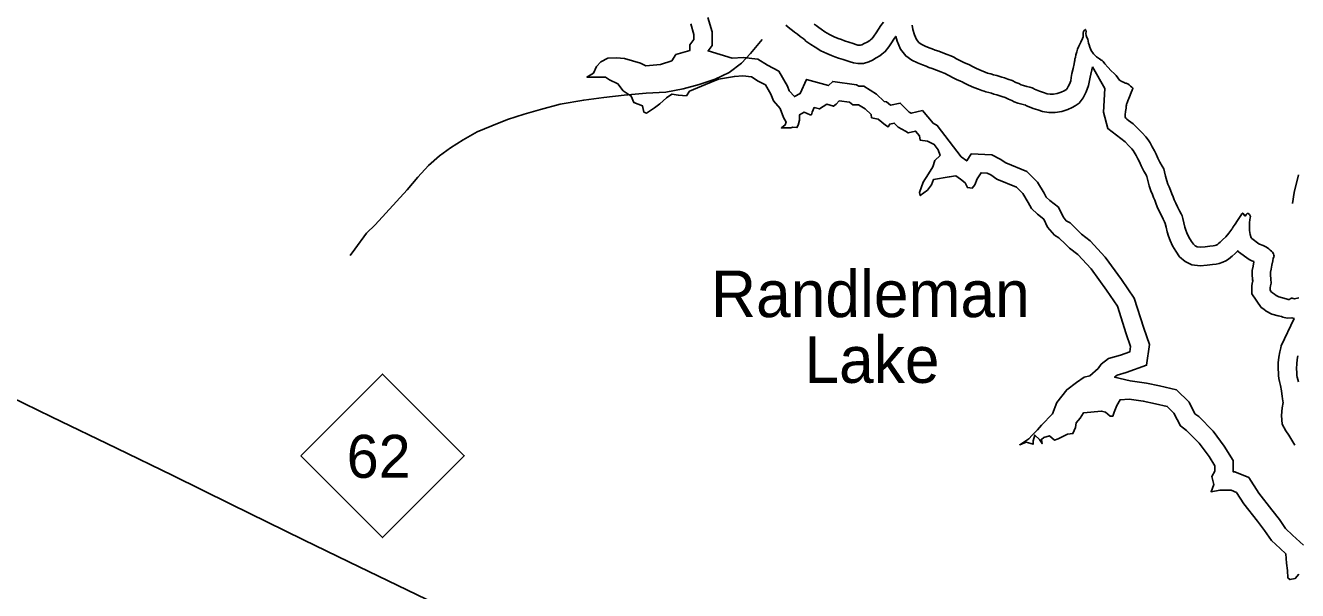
# Model space of a CAD drawing. Extents: x 1662474 to 1856135, y 779280 to 917889.
# Drawn here: x 1736311 to 1741498, y 792768 to 795070 of the extents above; entities that cross this region are included whole.
import ezdxf

# ---------------------------------------------------------------- set-up
doc = ezdxf.new("R2010")
doc.units = 0
for name, color, linetype in [('Exist Hydrographic Buffer Line', 7, 'Continuous'), ('Exist Hydrographic Lake Shore', 7, 'Continuous'), ('Exist Hydrographic Lake Shore Label', 7, 'Continuous'), ('Exist Hydrographic Misc Water Feature', 7, 'Continuous'), ('Exist Road Primary NC Attributed', 7, 'Continuous'), ('Exist Road Primary NC Shield CELL', 7, 'Continuous'), ('Exist Road Primary NC Shield Number Label', 7, 'Continuous'), ('Exist Road Secondary Type 51 Attributed', 7, 'Continuous')]:
    doc.layers.add(name, color=color, linetype=linetype)

msp = doc.modelspace()

# ---------------------------------------------------------------- linework, layer by layer
at = {"layer": 'Exist Hydrographic Buffer Line'}
for points in [[(1741522.4, 792952.6), (1741477, 792994.3), (1741448.2, 793020.7), (1741423.9, 793057.1), (1741392.6, 793096.7), (1741339.5, 793165), (1741298.4, 793228.4), (1741241.3, 793251.7), (1741235.4, 793251.7), (1741235.4, 793298), (1741198.6, 793356.3), (1741153.4, 793417), (1741094.7, 793476.8), (1741079.2, 793488.6), (1741055, 793535.3), (1741003.8, 793586.4), (1740934, 793602.1), (1740881.6, 793613.6), (1740814.4, 793622.9), (1740751.3, 793636.8), (1740761.8, 793645.2), (1740799.3, 793655.7), (1740881.9, 793686.2), (1740893.4, 793770.3), (1740870.2, 793837.4), (1740832, 793959.8), (1740779.6, 794035), (1740713.5, 794125.9), (1740651.8, 794193.3), (1740616.4, 794219.9), (1740604.3, 794232), (1740570.7, 794265.6), (1740554.7, 794274.9), (1740541.6, 794290.3), (1740522.6, 794329.5), (1740487.4, 794357.7), (1740473.2, 794371.3), (1740464.1, 794387.5), (1740437, 794431.9), (1740393.5, 794475.4), (1740307.9, 794510.7), (1740285.5, 794525.9), (1740250.8, 794543.3), (1740167, 794546.6), (1740149, 794518.5), (1740126.6, 794534.9), (1740028.7, 794663), (1740011.2, 794671.7), (1739967.9, 794723.1), (1739922.7, 794712.6), (1739914.6, 794717), (1739877.7, 794754), (1739837.6, 794745.5), (1739821, 794759.3), (1739811.5, 794761), (1739780.6, 794790), (1739729.5, 794822.2), (1739708.2, 794822.2), (1739699.1, 794828.7), (1739602.4, 794842.5), (1739585, 794825.1), (1739495.5, 794850.6), (1739469.9, 794792.9), (1739446, 794780.3), (1739425.1, 794803.4), (1739417.4, 794822.3), (1739382.7, 794883.9), (1739336.2, 794908.8), (1739297.2, 794933.3), (1739237.8, 794939.8), (1739193, 794937.2), (1739094.3, 794966.2), (1739111.1, 794987.9), (1739111.1, 795044.1), (1739093.8, 795102.7)], [(1739411.8, 795071.6), (1739427.6, 795058.1), (1739438.5, 795050.2), (1739447.1, 795043.4), (1739458.1, 795034.7), (1739469.9, 795025), (1739481.2, 795016.4), (1739488.1, 795011.1), (1739493.4, 795006.8), (1739501.4, 795000.7), (1739513.5, 794992.3), (1739530.8, 794981.1), (1739553.9, 794967.1), (1739578, 794955.9), (1739597.8, 794947.6), (1739611.3, 794942.9), (1739625.9, 794937), (1739645.5, 794931.2), (1739661.4, 794925.8), (1739673.1, 794921.9), (1739686.7, 794917.3), (1739704.2, 794914.6), (1739728, 794914.6), (1739749.6, 794922.5), (1739764.3, 794929.1), (1739780, 794937.9), (1739795.1, 794947), (1739802.8, 794952.6), (1739816.4, 794963.8), (1739831.1, 794982.5), (1739842.4, 794999.5), (1739851.6, 795014.3), (1739858.4, 795024.5), (1739859, 795025.2), (1739864.5, 795005.8), (1739879, 794973.9), (1739900.2, 794946.4), (1739925.2, 794928.7), (1739948.2, 794917.6), (1739967.9, 794909.2), (1739982.7, 794903.9), (1739994.7, 794899.4), (1740008, 794894.7), (1740025.4, 794887.9), (1740043.7, 794881.6), (1740056.8, 794876.4), (1740061, 794874.8), (1740067, 794870.9), (1740078.4, 794865.1), (1740090.8, 794858.5), (1740107.1, 794849.8), (1740122.8, 794843.2), (1740129.7, 794840.8), (1740136.8, 794836.9), (1740155.7, 794827.3), (1740178.2, 794817.4), (1740196.4, 794810), (1740210.5, 794804.7), (1740219.7, 794802.4), (1740227.2, 794800.2), (1740238.8, 794797.2), (1740249.6, 794794.2), (1740259.7, 794790.8), (1740271, 794787.1), (1740280.1, 794784.8), (1740292, 794780.5), (1740305.4, 794776.1), (1740318.8, 794769.6), (1740332, 794764.2), (1740342.2, 794759.6), (1740357.4, 794753.9), (1740373, 794749.9), (1740384.7, 794746.4)], [(1740385.2, 794746.2), (1740388.8, 794745.2), (1740392.8, 794743.1), (1740403.3, 794738.6), (1740419.5, 794732.1), (1740438, 794725.8), (1740458.3, 794719.1), (1740484.1, 794715), (1740509.7, 794715.5), (1740536.5, 794719.7), (1740561.2, 794728.4), (1740578.6, 794736.3), (1740590.7, 794742.7), (1740607.8, 794753.9), (1740624.1, 794775.2), (1740627.2, 794783.7), (1740628.5, 794786.6), (1740635.9, 794799.7), (1740645.5, 794824.9), (1740649, 794845.7), (1740651.3, 794859.4), (1740660.9, 794901.9)], [(1740660.9, 794901.9), (1740712, 794813.5), (1740707, 794717.1), (1740724.4, 794650.3), (1740795.1, 794595.5), (1740810.1, 794580.2), (1740822.1, 794567.4), (1740827.2, 794561), (1740831.7, 794553.5), (1740839.7, 794539.8), (1740846.9, 794526.2), (1740852.6, 794514.2), (1740859.9, 794497.7), (1740871.1, 794476.2), (1740880.3, 794461), (1740882.1, 794457.4), (1740883, 794454.6), (1740886.6, 794439), (1740891.9, 794416.2), (1740899, 794396.2), (1740905.5, 794381.5), (1740910.8, 794369.8), (1740915.4, 794357.9), (1740920, 794345.7), (1740925.8, 794330.8), (1740933.6, 794314.2), (1740941, 794298.3), (1740949.6, 794280.8), (1740955.2, 794270.6), (1740955.5, 794269.8), (1740957.3, 794263.5), (1740961.3, 794248.7), (1740965.6, 794229.2), (1740970.9, 794211.3), (1740977.9, 794194.4), (1740988.3, 794172.6), (1741001.5, 794150), (1741016.6, 794127.9), (1741039.2, 794109.1), (1741066.6, 794095.3), (1741100.1, 794091.5), (1741128.4, 794093.4), (1741150.2, 794096.1), (1741165.3, 794098.2), (1741178.4, 794100.6), (1741193, 794105.2), (1741204.8, 794110.9), (1741215.9, 794117.7), (1741223.6, 794124.6), (1741225.5, 794126.4), (1741230.3, 794130.4), (1741242.9, 794141.7), (1741253.9, 794152.4), (1741257.1, 794148), (1741300.9, 794116.3), (1741310.8, 794111.4), (1741318.9, 794108), (1741318.8, 794107.4), (1741316.1, 794089.7), (1741312.6, 794072.4), (1741312.6, 794050), (1741314.6, 794029.6)], [(1741314.3, 794034.5), (1741314.5, 794027), (1741314.2, 794025.7), (1741310.5, 794010.5), (1741310.5, 793977.1), (1741349.8, 793920.6), (1741359.4, 793914.4), (1741368.9, 793906.9), (1741393, 793893.7), (1741419.1, 793887.2), (1741431.7, 793884.3), (1741438.1, 793882.3), (1741455.5, 793877.8), (1741474.4, 793879.4), (1741483.5, 793875.7), (1741431.3, 793765.6), (1741429.3, 793757), (1741425.1, 793740.1), (1741421.1, 793719.4), (1741419.1, 793695.9), (1741418.6, 793670.8), (1741419.5, 793653), (1741419.5, 793644.3), (1741420.5, 793631.5), (1741423.8, 793619.3), (1741427.4, 793603), (1741431.8, 793581.7), (1741434.8, 793559.2), (1741436, 793551), (1741437.8, 793539.1), (1741438.5, 793534.5), (1741434.3, 793512.3), (1741431.4, 793480.6), (1741435.1, 793445.4), (1741449.8, 793418.6), (1741461.5, 793401.5), (1741470.4, 793387), (1741478, 793374.1), (1741486.1, 793360.7)]]:
    msp.add_lwpolyline(points, dxfattribs=at)
at = {"layer": 'Exist Hydrographic Lake Shore'}
for points in [[(1741502.3, 792834.4), (1741488.4, 792817.6), (1741466.7, 792812.7), (1741457.9, 792819.6), (1741455.9, 792850.2), (1741452.9, 792879.8), (1741450, 792917.3), (1741426.3, 792939), (1741390.8, 792971.5), (1741363.2, 793013), (1741333.6, 793050.4), (1741278.3, 793121.5), (1741248.2, 793167.8), (1741226.5, 793176.7), (1741180.2, 793176.7), (1741144.7, 793170.8), (1741155.5, 793200.4), (1741147.6, 793232.9), (1741160.4, 793254.6), (1741160.4, 793276.3), (1741136.8, 793313.8), (1741096.3, 793368.1), (1741045, 793420.4), (1741020.4, 793439.1), (1740993.7, 793490.4), (1740966.1, 793518), (1740917.8, 793528.9), (1740868.4, 793539.7), (1740811.2, 793547.6), (1740773.7, 793545.7), (1740760.4, 793522), (1740749.6, 793494.4), (1740744.6, 793478.6), (1740733.8, 793478.6), (1740714.1, 793494.4), (1740698.3, 793499.3), (1740625.3, 793492.4), (1740611.5, 793470.7), (1740594.7, 793451), (1740592.7, 793432.2), (1740581.9, 793407.5), (1740559.2, 793405.6), (1740521.7, 793385.8), (1740505.9, 793380.9), (1740486.2, 793398.7), (1740462.5, 793391.8), (1740453.6, 793383.9), (1740455.6, 793367.1), (1740445.7, 793382.9), (1740426, 793401.6), (1740419.1, 793378), (1740419.1, 793364.1), (1740391.5, 793372), (1740364.9, 793362.2), (1740401.4, 793385.8), (1740415.2, 793401.6), (1740436.9, 793423.3), (1740453.6, 793442.1), (1740499, 793488.4), (1740515.8, 793534.8), (1740556.2, 793586.1), (1740596.7, 793615.7), (1740627.3, 793637.4), (1740650.9, 793643.3), (1740684.5, 793672.9), (1740697.3, 793689.7), (1740726.9, 793713.4), (1740776.2, 793727.2), (1740813.7, 793741), (1740816.7, 793762.7), (1740798.9, 793814), (1740763.9, 793926.4), (1740718.5, 793991.5), (1740655.4, 794078.3), (1740601.1, 794137.5), (1740567.1, 794163.2), (1740551.3, 794179), (1740524.7, 794205.6), (1740505.9, 794216.4), (1740478.3, 794249), (1740462.5, 794281.6), (1740437.9, 794301.3), (1740413.2, 794325), (1740399.4, 794349.6), (1740377.7, 794385.1), (1740351, 794411.8), (1740272.1, 794444.3), (1740247.5, 794461.1), (1740231.7, 794469), (1740207, 794470), (1740191.2, 794445.3), (1740182.4, 794420.6), (1740171.5, 794407.8), (1740151.8, 794409.8), (1740141.9, 794428.5), (1740123.2, 794444.3), (1740104.4, 794458.1), (1740077.3, 794453.2), (1740013.2, 794442.4), (1740005.3, 794420.6), (1739988.5, 794398.9), (1739958.9, 794377.2), (1739956, 794390.1), (1739971.7, 794431.5), (1739993.4, 794466), (1740010.2, 794493.6), (1740018.1, 794520.3), (1740039.8, 794540), (1740031.9, 794563.7), (1740016.1, 794585.4), (1739988.5, 794599.2), (1739958.9, 794602.2), (1739956, 794620.9), (1739940.2, 794639.6), (1739910.6, 794632.7), (1739899.7, 794639.6), (1739869.2, 794656.4), (1739853.4, 794672.2), (1739834.6, 794668.3), (1739828.7, 794657.4), (1739817.9, 794664.3), (1739788.3, 794689), (1739760.6, 794693.9), (1739758.7, 794707.7), (1739734.5, 794730.4), (1739707.9, 794747.2), (1739684.2, 794747.2), (1739670.4, 794757), (1739628.9, 794763), (1739616.1, 794750.1), (1739605.3, 794741.3), (1739577.7, 794749.1), (1739548.1, 794730.4), (1739526.4, 794735.3), (1739518.5, 794717.6), (1739515.5, 794706.7), (1739510.6, 794705.7), (1739485.9, 794716.6), (1739467.2, 794706.7), (1739467.2, 794685), (1739461.2, 794663.3), (1739456.3, 794654.4), (1739439.5, 794656.4), (1739431.7, 794652.5), (1739393.2, 794652.5), (1739409, 794665.3), (1739411.9, 794676.1), (1739402.1, 794694.9), (1739388.3, 794732.4), (1739360.6, 794763), (1739349.8, 794789.6), (1739328.1, 794828.1), (1739298.5, 794843.8), (1739271.8, 794860.6), (1739235.8, 794864.6), (1739201.3, 794862.6), (1739136.2, 794851.7), (1739083.9, 794829), (1739018.8, 794802.4), (1739006, 794783.7), (1738973.4, 794785.6), (1738946.8, 794790.6), (1738925.1, 794775.8), (1738897.5, 794751.1), (1738875.8, 794734.3), (1738843.2, 794712.6), (1738832.4, 794717.6), (1738827.4, 794742.2), (1738791.9, 794756), (1738781.1, 794782.7), (1738748.5, 794804.4), (1738726.3, 794832), (1738691.8, 794848.8), (1738676, 794859.6), (1738628.7, 794859.6), (1738600.1, 794859.6), (1738626.7, 794875.4), (1738639.5, 794903), (1738656.3, 794921.8), (1738685.9, 794937.6), (1738721.4, 794938.5), (1738754, 794935.6), (1738819.1, 794916.8), (1738840.8, 794906), (1738899.9, 794910.9), (1738946.3, 794926.7), (1738963.1, 794951.4), (1739019.3, 794968.1), (1739019.3, 794991.8), (1739036.1, 795013.5), (1739036.1, 795033.2), (1739023.3, 795076.7)], [(1739526.8, 795075.9), (1739534.4, 795070.1), (1739539.9, 795065.7), (1739545.6, 795061.2), (1739555.1, 795054.7), (1739570.6, 795044.7), (1739589.2, 795033.4), (1739608.4, 795024.5), (1739624.6, 795017.6), (1739637.5, 795013.2), (1739650.6, 795007.9), (1739668.2, 795002.7), (1739685.2, 794996.9), (1739697.1, 794993), (1739704.8, 794990.4), (1739710, 794989.6), (1739714.8, 794989.6), (1739721.2, 794991.9), (1739730.5, 794996.1), (1739742.2, 795002.7), (1739753.5, 795009.5), (1739756.8, 795011.9), (1739762.5, 795016.6), (1739770.4, 795026.6), (1739779.2, 795039.9), (1739788.5, 795054.9), (1739798.4, 795069.6), (1739809.8, 795083.2)], [(1739926.8, 795071.7), (1739929.1, 795053.1), (1739935.1, 795031.6), (1739943.6, 795012.9), (1739952.8, 795001.1), (1739963.5, 794993.5), (1739979.2, 794985.9), (1739995.2, 794979.1), (1740008.4, 794974.4), (1740020.5, 794969.9), (1740034.4, 794964.9), (1740051.1, 794958.3), (1740069.5, 794952.1), (1740084.2, 794946.2), (1740092.9, 794942.9), (1740098.8, 794939.7), (1740104.5, 794936), (1740113.1, 794931.6), (1740126, 794924.8), (1740139.4, 794917.6), (1740149.9, 794913.2), (1740160.4, 794909.5), (1740171.9, 794903.2), (1740187.9, 794895.1), (1740207.4, 794886.4), (1740223.6, 794879.9), (1740232.8, 794876.4), (1740239.1, 794874.9), (1740247.2, 794872.5), (1740258.2, 794869.6), (1740271.6, 794865.9), (1740283.2, 794862), (1740292.1, 794859.1), (1740302.1, 794856.5), (1740316.2, 794851.5), (1740333.6, 794845.8), (1740349.4, 794838.1), (1740361.6, 794833.1), (1740370.9, 794828.9), (1740380, 794825.5), (1740393.1, 794822.1), (1740406.2, 794818.2)], [(1740406.2, 794818.2), (1740415.2, 794815.6), (1740420.5, 794813.2), (1740424.6, 794811.1), (1740432, 794807.9), (1740445.6, 794802.4), (1740461.9, 794796.9), (1740476.1, 794792.2), (1740489.2, 794790.1), (1740503.1, 794790.4), (1740518.1, 794792.8), (1740533.1, 794798), (1740545.6, 794803.8), (1740552.8, 794807.4), (1740555.9, 794809.5), (1740557.5, 794811.6), (1740558.2, 794813.7), (1740559.2, 794815.6), (1740561.9, 794821.1), (1740567.8, 794831.6), (1740572.8, 794844.7), (1740575, 794858.1), (1740577.6, 794873.8), (1740582.4, 794894.8), (1740586.9, 794913.7), (1740588.5, 794923.9), (1740588.8, 794927.9), (1740589.2, 794931.6), (1740590, 794933.7), (1740591.6, 794939.7), (1740594, 794950.4), (1740597.4, 794962.8), (1740600.8, 794974.1), (1740606.2, 794985.9), (1740614.4, 795001.9), (1740621.2, 795017.1), (1740623.4, 795023.2), (1740623.6, 795026.8), (1740623.6, 795033.1), (1740623.6, 795039.2), (1740625.2, 795045.2), (1740628.4, 795051), (1740632, 795053.9), (1740634.4, 795051.5), (1740635.6, 795045.8), (1740634.4, 795037.9), (1740635.4, 795028.9), (1740638.9, 795021.6), (1740642.8, 795014.2), (1740644.4, 795006.4), (1740645.6, 794997.9), (1740647.5, 794991.1), (1740650.6, 794981.4), (1740655.9, 794968.3), (1740664.9, 794954.4), (1740677.6, 794942.3), (1740689.8, 794934.7), (1740695.5, 794930.2), (1740697.4, 794928.9), (1740700.8, 794927.1), (1740704.5, 794923.2), (1740711.5, 794914.5), (1740724.4, 794900.1), (1740738.2, 794885.1), (1740749.6, 794874.6), (1740758, 794866.8), (1740764.9, 794856.8), (1740771.9, 794847.6), (1740781.6, 794841.2), (1740790, 794837.3), (1740795.2, 794835.5), (1740798.4, 794834.7), (1740801.6, 794833.4), (1740805.2, 794832.1), (1740810.8, 794827.9), (1740816.8, 794823.2), (1740822.2, 794818.4), (1740826, 794814.8), (1740826.5, 794812.4), (1740825.1, 794810.3), (1740823.4, 794806.6), (1740818.6, 794797.2), (1740811.8, 794779.6), (1740805.2, 794762.8), (1740802.4, 794754.4), (1740800.8, 794752.1), (1740800, 794749.1), (1740800, 794745.8), (1740799.2, 794741.6), (1740798.4, 794733.1), (1740796.4, 794719.5), (1740794.8, 794706.1), (1740795.2, 794696.9), (1740797.6, 794692.2), (1740801.9, 794688.2), (1740808.4, 794683.6), (1740817.2, 794676.7), (1740826.8, 794668.8), (1740836.8, 794659.9), (1740848.5, 794648.1)], [(1740848.5, 794648.1), (1740864.2, 794632.1), (1740879, 794616.4), (1740889, 794603.8), (1740896.2, 794591.7), (1740905.2, 794576.2), (1740913.9, 794559.9), (1740920.8, 794545.5), (1740927.5, 794530.2), (1740936.5, 794512.9), (1740945.9, 794497.4), (1740951.8, 794485.9), (1740955.4, 794474.4), (1740959.6, 794456), (1740964, 794437.4), (1740968.8, 794423.9), (1740974, 794412.1), (1740980, 794398.8), (1740985.5, 794384.6), (1740990, 794372.5), (1740994.8, 794360.4), (1741001.5, 794346), (1741008.6, 794330.8), (1741016.2, 794315.3), (1741023.1, 794302.7), (1741026.5, 794294.3), (1741029.6, 794283.6), (1741034.1, 794266.5), (1741038.2, 794248.1), (1741041.8, 794236.3), (1741046.5, 794224.8), (1741054.6, 794207.7), (1741064.9, 794190.1), (1741072.6, 794178.8), (1741080.5, 794172.2), (1741088.4, 794168.3), (1741101.9, 794166.8), (1741121.2, 794168.1), (1741140.4, 794170.4), (1741153.2, 794172.2), (1741160.4, 794173.6), (1741165.4, 794175.1), (1741168.8, 794176.8), (1741170.9, 794178.1), (1741172.6, 794179.6), (1741175.6, 794182.5), (1741181.4, 794187.2), (1741191.6, 794196.4), (1741204.8, 794209.2), (1741216.8, 794223.7), (1741225.8, 794235.2), (1741229.4, 794240), (1741229.9, 794242.1), (1741231.8, 794243.9), (1741235.1, 794249.7), (1741243.5, 794261.2), (1741253.2, 794275.9), (1741260.4, 794287.8), (1741265.9, 794296.4), (1741270.9, 794303.2), (1741274.2, 794306.1), (1741276.1, 794304.2), (1741277.9, 794299.6), (1741280.9, 794295.9), (1741284, 794294.1), (1741286.4, 794296.4), (1741288.4, 794299.8), (1741292.1, 794304), (1741296.2, 794303.8), (1741302.1, 794299.6), (1741305.5, 794292.4), (1741304.5, 794286.4), (1741302.4, 794278.3), (1741301.5, 794266.8), (1741301.5, 794254.4), (1741301.2, 794244.9), (1741301.5, 794234.8), (1741303.9, 794219.2), (1741308.4, 794204.8), (1741310.5, 794201.9), (1741339.9, 794180.7), (1741342, 794179.6), (1741357.2, 794173.3), (1741368, 794168.1), (1741375.2, 794164.4), (1741380.9, 794159.7), (1741386.1, 794154.9), (1741391.4, 794150.8), (1741395.5, 794146.6), (1741399.2, 794140), (1741401.2, 794133.9), (1741401.5, 794129.8), (1741400.5, 794126.3), (1741398.6, 794121.6), (1741396.2, 794111.9), (1741392.6, 794094.3), (1741390, 794076.8), (1741387.6, 794064.9), (1741387.6, 794053.6), (1741389.2, 794036.8)], [(1741389.2, 794036.8), (1741389.8, 794020.3), (1741387.4, 794009), (1741385.5, 794001.4), (1741385.5, 793993.5), (1741388.8, 793986.4), (1741395.5, 793980.4), (1741403.1, 793975.4), (1741410.5, 793969.6), (1741420.5, 793964.1), (1741436.5, 793960.2), (1741451.4, 793956.8), (1741458.8, 793954.4), (1741461.9, 793953.6), (1741464.8, 793953.9), (1741467.1, 793956.2), (1741469.8, 793958.4), (1741471.6, 793959.7), (1741475.2, 793959.7), (1741479.2, 793958.4), (1741484.5, 793956.2), (1741503.1, 793960.4)], [(1741498.4, 793724), (1741495.5, 793709), (1741494, 793691.9), (1741493.6, 793672), (1741494.5, 793654.9), (1741494.5, 793647.3), (1741494.8, 793644.2), (1741496.6, 793637.1), (1741500.8, 793618.8)]]:
    msp.add_lwpolyline(points, dxfattribs=at)
at = {"layer": 'Exist Hydrographic Misc Water Feature'}
msp.add_lwpolyline([(1739314.1, 795013.3), (1739267.6, 794955.7), (1739231.1, 794916.1), (1739180.8, 794878.5), (1739122.6, 794851.1), (1739058.2, 794829.7), (1738992.2, 794812.3), (1738922, 794798.9), (1738841.9, 794793.7), (1738751.9, 794786.6), (1738669.8, 794777.3), (1738587.6, 794766.1), (1738491.4, 794749), (1738411.1, 794727.8), (1738345, 794708.4), (1738276.7, 794687), (1738212.6, 794661.7), (1738152.3, 794636.2), (1738095.9, 794604.7), (1738043.6, 794571.2), (1737999.3, 794539.7), (1737954.8, 794500), (1737910.3, 794452.5), (1737867.9, 794400.8), (1737736.4, 794258), (1737702.2, 794224.3), (1737653.6, 794158.8), (1737635.3, 794132.9)], dxfattribs=at)
at = {"layer": 'Exist Road Primary NC Attributed'}
msp.add_lwpolyline([(1735980.4, 793679.5), (1736108, 793625.3), (1736185, 793590), (1736249.6, 793557.1), (1736417.9, 793475.8), (1736681.9, 793348.2), (1736911.3, 793236.8), (1737148.8, 793119.6), (1737444.4, 792974.3), (1737629.7, 792885), (1737868.7, 792769.2), (1738102.5, 792657.1)], dxfattribs=at)
at = {"layer": 'Exist Road Primary NC Shield CELL'}
msp.add_lwpolyline([(1737433.9, 793317), (1737766.8, 793650), (1738099.8, 793317), (1737766.8, 792984)], close=True, dxfattribs=at)
at = {"layer": 'Exist Road Secondary Type 51 Attributed'}
msp.add_lwpolyline([(1741500.8, 794461.4), (1741483.4, 794390.3), (1741477.4, 794344.2)], dxfattribs=at)

# ---------------------------------------------------------------- texts
at = {"layer": 'Exist Hydrographic Lake Shore Label'}
for s, p in [('Randleman', (1739106.3, 793881.9)), ('Lake', (1739486.9, 793614.1))]:
    msp.add_text(s, height=190, dxfattribs=at).set_placement(p)
at = {"layer": 'Exist Road Primary NC Shield Number Label'}
msp.add_text('62', height=175, dxfattribs=at).set_placement((1737621, 793227.3))

doc.saveas('drawing.dxf')
